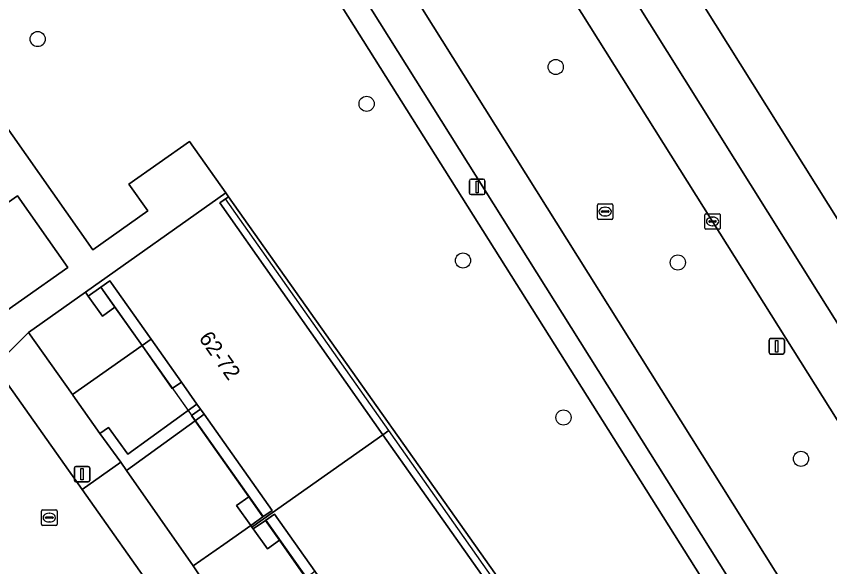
# Model space of a CAD drawing. Extents: x 159352 to 160617, y 385888 to 387323.
# Drawn here: x 160114.2 to 160166.7, y 387131.3 to 387166.8 of the extents above; entities that cross this region are included whole.
import ezdxf

# ---------------------------------------------------------------- set-up
doc = ezdxf.new("R2010")
doc.units = 0
for name, color, linetype in [('IMGEO_Berm_groen', 7, 'Continuous'), ('IMGEO_Boom', 7, 'Continuous'), ('IMGEO_Fietspad_gesloten', 7, 'Continuous'), ('IMGEO_Groenvoorziening', 7, 'Continuous'), ('IMGEO_Haag', 7, 'Continuous'), ('IMGEO_Kolk', 7, 'Continuous'), ('IMGEO_Lichtmast', 7, 'Continuous'), ('IMGEO_OVBaan_gesloten', 7, 'Continuous'), ('IMGEO_Pand', 7, 'Continuous'), ('IMGEO_Pand_nummerreeks', 7, 'Continuous'), ('IMGEO_Pand_overbouw', 7, 'Continuous'), ('IMGEO_Parkeervlak_open', 7, 'Continuous'), ('IMGEO_Rijbaan_lokaal_open', 7, 'Continuous'), ('IMGEO_Rijbaan_regionaal_gesloten', 7, 'Continuous'), ('IMGEO_Rioolput', 7, 'Continuous'), ('IMGEO_Voetpad_open', 7, 'Continuous')]:
    doc.layers.add(name, color=color, linetype=linetype)

msp = doc.modelspace()

# ---------------------------------------------------------------- linework, layer by layer
at = {"layer": 'IMGEO_Berm_groen'}
for points in [[(160074.769, 387300.977), (160089.964, 387276.862), (160133.251, 387207.891), (160169.143, 387150.659), (160219.331, 387070.791), (160260.731, 387004.898), (160265.141, 386997.883), (160267.754, 386993.765), (160272.043, 386986.848), (160276.83, 386979.273), (160293.588, 386952.623)], [(160061.354, 387292.644), (160063.17, 387289.774), (160066.811, 387283.933), (160066.963, 387283.69), (160076.235, 387268.952), (160076.381, 387268.72), (160087.304, 387251.405), (160092.639, 387242.947), (160097.876, 387234.64), (160105.041, 387223.274), (160114.358, 387208.818), (160165.191, 387127.841), (160170.83, 387118.868), (160182.845, 387099.748), (160203.016, 387067.649), (160214.358, 387049.6), (160225.591, 387031.723), (160236.977, 387013.604), (160245.966, 386999.301), (160263.313, 386971.696), (160298.755, 386915.152)], [(160201.655, 387085.964), (160191.318, 387102.426), (160179.898, 387120.552), (160170.065, 387136.222), (160159.188, 387153.531), (160137.989, 387187.277), (160133.085, 387195.078)]]:
    msp.add_lwpolyline(points, dxfattribs=at)
at = {"layer": 'IMGEO_Boom'}
for centre in [(160115.627, 387165.298), (160149.064, 387163.495), (160136.856, 387161.12), (160143.078, 387151.006), (160156.946, 387150.882), (160149.561, 387140.881), (160164.894, 387138.216)]:
    msp.add_circle(centre, 0.489, dxfattribs=at)
at = {"layer": 'IMGEO_Fietspad_gesloten'}
for points in [[(160298.755, 386915.152), (160263.313, 386971.696), (160245.966, 386999.301), (160236.977, 387013.604), (160225.591, 387031.723), (160214.358, 387049.6), (160203.016, 387067.649), (160182.845, 387099.748), (160170.83, 387118.868), (160165.191, 387127.841), (160114.358, 387208.818), (160105.041, 387223.274), (160097.876, 387234.64), (160092.639, 387242.947), (160087.304, 387251.405), (160076.381, 387268.72), (160076.235, 387268.952), (160066.963, 387283.69), (160066.811, 387283.933), (160063.17, 387289.774), (160061.354, 387292.644), (160059.591, 387295.491), (160055.426, 387293.381)], [(160059.646, 387289.834), (160059.735, 387289.888), (160073.984, 387267.224), (160090.197, 387241.473), (160102.688, 387221.699), (160111.944, 387207.355), (160162.997, 387126.094), (160168.72, 387116.98), (160180.729, 387097.854), (160243.818, 386997.378), (160260.746, 386970.418), (160299.01, 386909.452)]]:
    msp.add_lwpolyline(points, dxfattribs=at)
at = {"layer": 'IMGEO_Groenvoorziening'}
for points in [[(160122.428, 387175.996), (160108.833, 387166.419), (160119.179, 387151.703), (160122.737, 387154.222), (160121.51, 387155.932), (160125.434, 387158.692), (160127.774, 387155.373), (160127.947, 387155.128), (160148.834, 387125.608), (160159.538, 387110.302), (160159.711, 387110.057), (160162.066, 387106.717), (160158.175, 387103.98), (160156.964, 387105.693), (160152.299, 387102.397), (160177.924, 387066.566), (160192.245, 387076.712), (160160.899, 387126.68), (160127.555, 387179.648)], [(160111.563, 387146.35), (160117.576, 387150.562), (160114.317, 387155.183), (160108.285, 387150.955)], [(160122.367, 387145.522), (160120.615, 387148.007), (160119.802, 387147.429), (160118.886, 387148.716), (160118.716, 387148.96), (160115.024, 387146.368), (160117.875, 387142.355)], [(160120.99, 387138.003), (160121.368, 387137.465), (160125.785, 387140.675), (160125.553, 387141.003), (160126.141, 387141.418), (160125.91, 387141.744), (160121.45, 387138.519), (160120.201, 387140.234), (160119.647, 387139.847)], [(160128.464, 387127.397), (160132.928, 387130.544), (160131.225, 387132.96), (160130.453, 387132.411), (160129.537, 387133.698), (160129.457, 387133.809), (160129.377, 387133.919), (160127.643, 387132.689), (160125.655, 387131.302), (160126.146, 387130.609)]]:
    msp.add_lwpolyline(points, close=True, dxfattribs=at)
at = {"layer": 'IMGEO_Haag'}
msp.add_lwpolyline([(160120.99, 387138.003), (160121.368, 387137.465), (160125.785, 387140.675), (160125.553, 387141.003), (160126.141, 387141.418), (160125.91, 387141.744), (160121.45, 387138.519), (160120.201, 387140.234), (160119.647, 387139.847)], close=True, dxfattribs=at)
at = {"layer": 'IMGEO_Kolk'}
for p, q in [((160158.687, 387153.105), (160158.687, 387153.957)), ((160158.762, 387154.031), (160159.614, 387154.031)), ((160159.175, 387153.811), (160159.2, 387153.811)), ((160159.688, 387153.957), (160159.688, 387153.105)), ((160158.946, 387153.525), (160158.946, 387153.537)), ((160159.384, 387153.488), (160158.986, 387153.488)), ((160158.989, 387153.574), (160159.387, 387153.574)), ((160159.198, 387153.251), (160159.173, 387153.251)), ((160159.43, 387153.537), (160159.43, 387153.525)), ((160159.614, 387153.031), (160158.762, 387153.031))]:
    msp.add_line(p, q, dxfattribs=at)
for points in [[(160158.687, 387153.105), (160158.687, 387153.957)], [(160158.762, 387154.031), (160159.614, 387154.031)], [(160159.688, 387153.957), (160159.688, 387153.105)], [(160159.614, 387153.031), (160158.762, 387153.031)]]:
    msp.add_lwpolyline(points, dxfattribs=at)
for centre, radius, start, end in [((160158.764, 387153.955), 0.0765, 91.552, 178.448), ((160158.764, 387153.955), 0.0765, 91.552, 178.448), ((160159.612, 387153.955), 0.0765, 1.552, 88.448), ((160159.612, 387153.955), 0.0765, 1.552, 88.448), ((160158.986, 387153.534), 0.0403, 85.8775, 175.7526), ((160158.983, 387153.524), 0.0366, 178.938, 274.7102), ((160159.387, 387153.531), 0.043, 264.8664, 352.4533), ((160159.391, 387153.536), 0.0386, 1.7309, 96.639), ((160158.764, 387153.107), 0.0765, 181.552, 268.448), ((160158.764, 387153.107), 0.0765, 181.552, 268.448), ((160159.612, 387153.107), 0.0765, 271.552, 358.448), ((160159.612, 387153.107), 0.0765, 271.552, 358.448)]:
    msp.add_arc(centre, radius, start, end, dxfattribs=at)
for centre, major_axis, ratio, start_param, end_param in [((160159.174, 387153.531), (-0.387, 0.002), 0.722429, 4.712389, 7.853982), ((160159.199, 387153.531), (-0.39, 0.002), 0.717154, 1.570796, 4.712389)]:
    msp.add_ellipse(centre, major_axis=major_axis, ratio=ratio, start_param=start_param, end_param=end_param, dxfattribs=at)
at = {"layer": 'IMGEO_Lichtmast'}
for p, q in [((160143.498, 387155.359), (160143.498, 387156.159)), ((160143.498, 387156.159), (160143.498, 387155.359)), ((160143.598, 387156.259), (160144.388, 387156.259)), ((160144.388, 387156.259), (160143.598, 387156.259)), ((160144.488, 387156.159), (160144.488, 387155.359)), ((160144.488, 387155.359), (160144.488, 387156.159)), ((160144.388, 387155.259), (160143.598, 387155.259)), ((160143.598, 387155.259), (160144.388, 387155.259)), ((160162.833, 387145.07), (160162.833, 387145.87)), ((160162.833, 387145.87), (160162.833, 387145.07)), ((160162.933, 387145.97), (160163.723, 387145.97)), ((160163.723, 387145.97), (160162.933, 387145.97)), ((160163.823, 387145.87), (160163.823, 387145.07)), ((160163.823, 387145.07), (160163.823, 387145.87)), ((160163.723, 387144.97), (160162.933, 387144.97)), ((160162.933, 387144.97), (160163.723, 387144.97)), ((160118, 387136.824), (160118, 387137.624)), ((160118, 387137.624), (160118, 387136.824)), ((160118.1, 387137.724), (160118.89, 387137.724)), ((160118.89, 387137.724), (160118.1, 387137.724)), ((160118.99, 387137.624), (160118.99, 387136.824)), ((160118.99, 387136.824), (160118.99, 387137.624)), ((160118.89, 387136.724), (160118.1, 387136.724)), ((160118.1, 387136.724), (160118.89, 387136.724))]:
    msp.add_line(p, q, dxfattribs=at)
for points in [[(160143.918, 387156.134), (160144.068, 387156.134), (160144.068, 387155.384), (160143.918, 387155.384), (160143.918, 387156.134)], [(160163.253, 387145.845), (160163.403, 387145.845), (160163.403, 387145.095), (160163.253, 387145.095), (160163.253, 387145.845)], [(160118.42, 387137.599), (160118.57, 387137.599), (160118.57, 387136.849), (160118.42, 387136.849), (160118.42, 387137.599)]]:
    msp.add_lwpolyline(points, dxfattribs=at)
for centre, start, end in [((160143.598, 387156.159), 90, 180), ((160143.598, 387156.159), 90, 180), ((160144.388, 387156.159), 0, 90), ((160144.388, 387156.159), 360, 90), ((160143.598, 387155.359), 180, 270), ((160143.598, 387155.359), 180, 270), ((160144.388, 387155.359), 270, 0), ((160144.388, 387155.359), 270, 0), ((160162.933, 387145.87), 90, 180), ((160162.933, 387145.87), 90, 180), ((160163.723, 387145.87), 0, 90), ((160163.723, 387145.87), 360, 90), ((160162.933, 387145.07), 180, 270), ((160162.933, 387145.07), 180, 270), ((160163.723, 387145.07), 270, 0), ((160163.723, 387145.07), 270, 0), ((160118.1, 387137.624), 90, 180), ((160118.1, 387137.624), 90, 180), ((160118.89, 387137.624), 0, 90), ((160118.89, 387137.624), 360, 90), ((160118.1, 387136.824), 180, 270), ((160118.1, 387136.824), 180, 270), ((160118.89, 387136.824), 270, 0), ((160118.89, 387136.824), 270, 0)]:
    msp.add_arc(centre, 0.1, start, end, dxfattribs=at)
at = {"layer": 'IMGEO_OVBaan_gesloten'}
msp.add_lwpolyline([(160169.143, 387150.659), (160133.251, 387207.891), (160089.964, 387276.862), (160074.769, 387300.977), (160072.922, 387303.876), (160070.064, 387302.083), (160071.697, 387299.486), (160087.296, 387274.72), (160087.318, 387274.685), (160127.975, 387209.886), (160130.381, 387206.055), (160130.274, 387205.979), (160166.004, 387148.947), (160216.284, 387068.925), (160257.803, 387002.881), (160262.089, 386996.041), (160264.619, 386991.885), (160290.584, 386950.642), (160291.841, 386948.664), (160292.971, 386946.889), (160295.557, 386943.025), (160320.751, 386905.815), (160328.357, 386894.581), (160330.901, 386890.869)], dxfattribs=at)
at = {"layer": 'IMGEO_Pand'}
for points in [[(160129.457, 387133.809), (160137.915, 387139.769), (160127.376, 387154.723), (160127.947, 387155.128), (160127.774, 387155.373), (160118.716, 387148.96), (160118.886, 387148.716), (160119.706, 387149.296), (160120.278, 387149.7), (160122.943, 387145.935), (160124.901, 387143.17), (160125.91, 387141.744), (160126.141, 387141.418), (160126.367, 387141.098), (160130.766, 387134.884), (160130.163, 387134.465), (160129.377, 387133.919)], [(160129.537, 387133.698), (160130.325, 387134.236), (160130.911, 387134.637), (160133.512, 387130.956), (160135.521, 387128.111), (160136.477, 387126.759), (160136.684, 387126.465), (160136.907, 387126.151), (160141.3, 387119.932), (160140.706, 387119.513), (160139.929, 387118.964), (160140.011, 387118.855), (160148.458, 387124.808), (160137.915, 387139.769), (160129.457, 387133.809)]]:
    msp.add_lwpolyline(points, close=True, dxfattribs=at)
at = {"layer": 'IMGEO_Pand_overbouw'}
for points in [[(160137.915, 387139.769), (160138.289, 387140.033), (160127.749, 387154.988), (160127.376, 387154.723)], [(160120.278, 387149.7), (160119.706, 387149.296), (160130.19, 387134.484), (160130.766, 387134.884), (160126.367, 387141.098), (160126.141, 387141.418), (160125.91, 387141.744), (160124.901, 387143.17), (160122.943, 387145.935)], [(160138.289, 387140.033), (160137.915, 387139.769), (160148.458, 387124.808), (160148.833, 387125.072)], [(160130.911, 387134.637), (160130.353, 387134.255), (160140.76, 387119.551), (160141.3, 387119.932), (160136.907, 387126.151), (160136.684, 387126.465), (160136.477, 387126.759), (160135.521, 387128.111), (160133.512, 387130.956)]]:
    msp.add_lwpolyline(points, close=True, dxfattribs=at)
at = {"layer": 'IMGEO_Parkeervlak_open'}
msp.add_lwpolyline([(160125.655, 387131.302), (160127.643, 387132.689), (160129.377, 387133.919), (160128.461, 387135.206), (160129.247, 387135.765), (160125.785, 387140.675), (160121.368, 387137.465)], close=True, dxfattribs=at)
at = {"layer": 'IMGEO_Rijbaan_lokaal_open'}
msp.add_lwpolyline([(160119.384, 387126.213), (160123.517, 387129.13), (160118.509, 387136.225), (160113.427, 387143.421), (160112.848, 387144.244), (160108.875, 387141.3), (160109.642, 387140.226)], dxfattribs=at)
at = {"layer": 'IMGEO_Rijbaan_regionaal_gesloten'}
for points in [[(160330.901, 386890.869), (160328.357, 386894.581), (160320.751, 386905.815), (160295.557, 386943.025), (160292.971, 386946.889), (160291.841, 386948.664), (160290.584, 386950.642), (160264.619, 386991.885), (160262.089, 386996.041), (160257.803, 387002.881), (160216.284, 387068.925), (160166.004, 387148.947), (160130.274, 387205.979), (160129.989, 387205.796), (160128.804, 387206.753)], [(160133.085, 387195.078), (160137.989, 387187.277), (160159.188, 387153.531), (160170.065, 387136.222), (160179.898, 387120.552), (160191.318, 387102.426), (160201.655, 387085.964), (160212.542, 387068.644), (160221.787, 387053.905), (160233.187, 387035.73), (160244.559, 387017.562), (160255.413, 387000.286), (160265.067, 386984.929), (160276.06, 386967.413)]]:
    msp.add_lwpolyline(points, dxfattribs=at)
at = {"layer": 'IMGEO_Rioolput'}
for p, q in [((160151.752, 387153.739), (160151.752, 387154.591)), ((160151.827, 387154.665), (160152.679, 387154.665)), ((160152.054, 387154.208), (160152.452, 387154.208)), ((160152.24, 387154.445), (160152.265, 387154.445)), ((160152.753, 387154.591), (160152.753, 387153.739)), ((160152.679, 387153.665), (160151.827, 387153.665)), ((160152.011, 387154.159), (160152.011, 387154.171)), ((160152.449, 387154.122), (160152.051, 387154.122)), ((160152.263, 387153.885), (160152.238, 387153.885)), ((160152.495, 387154.171), (160152.495, 387154.159)), ((160115.877, 387133.993), (160115.877, 387134.845)), ((160115.952, 387134.919), (160116.804, 387134.919)), ((160116.878, 387134.845), (160116.878, 387133.993)), ((160116.136, 387134.413), (160116.136, 387134.425)), ((160116.574, 387134.376), (160116.176, 387134.376)), ((160116.179, 387134.462), (160116.577, 387134.462)), ((160116.365, 387134.699), (160116.39, 387134.699)), ((160116.62, 387134.425), (160116.62, 387134.413)), ((160116.804, 387133.919), (160115.952, 387133.919)), ((160116.388, 387134.139), (160116.363, 387134.139))]:
    msp.add_line(p, q, dxfattribs=at)
for points in [[(160151.752, 387153.739), (160151.752, 387154.591)], [(160151.827, 387154.665), (160152.679, 387154.665)], [(160152.753, 387154.591), (160152.753, 387153.739)], [(160152.679, 387153.665), (160151.827, 387153.665)], [(160115.877, 387133.993), (160115.877, 387134.845)], [(160115.952, 387134.919), (160116.804, 387134.919)], [(160116.878, 387134.845), (160116.878, 387133.993)], [(160116.804, 387133.919), (160115.952, 387133.919)]]:
    msp.add_lwpolyline(points, dxfattribs=at)
for centre, radius, start, end in [((160151.829, 387154.589), 0.0765, 91.552, 178.448), ((160151.829, 387154.589), 0.0765, 91.552, 178.448), ((160152.051, 387154.168), 0.0403, 85.8775, 175.7526), ((160152.456, 387154.17), 0.0386, 1.7309, 96.639), ((160152.677, 387154.589), 0.0765, 1.552, 88.448), ((160152.677, 387154.589), 0.0765, 1.552, 88.448), ((160151.829, 387153.741), 0.0765, 181.552, 268.448), ((160151.829, 387153.741), 0.0765, 181.552, 268.448), ((160152.048, 387154.158), 0.0366, 178.938, 274.7102), ((160152.452, 387154.165), 0.043, 264.8664, 352.4533), ((160152.677, 387153.741), 0.0765, 271.552, 358.448), ((160152.677, 387153.741), 0.0765, 271.552, 358.448), ((160115.954, 387134.843), 0.0765, 91.552, 178.448), ((160115.954, 387134.843), 0.0765, 91.552, 178.448), ((160116.802, 387134.843), 0.0765, 1.552, 88.448), ((160116.802, 387134.843), 0.0765, 1.552, 88.448), ((160116.176, 387134.422), 0.0403, 85.8775, 175.7526), ((160116.173, 387134.412), 0.0366, 178.938, 274.7102), ((160116.577, 387134.419), 0.043, 264.8664, 352.4533), ((160116.581, 387134.424), 0.0386, 1.7309, 96.639), ((160115.954, 387133.995), 0.0765, 181.552, 268.448), ((160115.954, 387133.995), 0.0765, 181.552, 268.448), ((160116.802, 387133.995), 0.0765, 271.552, 358.448), ((160116.802, 387133.995), 0.0765, 271.552, 358.448)]:
    msp.add_arc(centre, radius, start, end, dxfattribs=at)
for centre, major_axis, ratio, start_param, end_param in [((160152.239, 387154.165), (-0.387, 0.002), 0.722429, 4.712389, 7.853982), ((160152.264, 387154.165), (-0.39, 0.002), 0.717154, 1.570796, 4.712389), ((160116.364, 387134.419), (-0.387, 0.002), 0.722429, 4.712389, 7.853982), ((160116.389, 387134.419), (-0.39, 0.002), 0.717154, 1.570796, 4.712389)]:
    msp.add_ellipse(centre, major_axis=major_axis, ratio=ratio, start_param=start_param, end_param=end_param, dxfattribs=at)
at = {"layer": 'IMGEO_Voetpad_open'}
for points in [[(160057.894, 387289.963), (160058.703, 387288.677), (160062.079, 387283.309), (160062.419, 387282.768), (160066.736, 387275.904), (160072.457, 387266.807), (160088.294, 387241.649), (160088.399, 387241.482), (160088.925, 387240.647), (160089.06, 387240.434), (160089.173, 387240.254), (160101.435, 387220.835), (160110.658, 387206.565), (160125.952, 387182.217), (160127.555, 387179.648), (160160.899, 387126.68), (160192.245, 387076.712)], [(160260.746, 386970.418), (160243.818, 386997.378), (160180.729, 387097.854), (160168.72, 387116.98), (160162.997, 387126.094), (160111.944, 387207.355), (160102.688, 387221.699), (160090.197, 387241.473), (160073.984, 387267.224), (160059.735, 387289.888), (160059.646, 387289.834)], [(160112.971, 387144.33), (160115.024, 387146.368), (160118.716, 387148.96), (160127.774, 387155.373), (160125.434, 387158.692), (160121.51, 387155.932), (160122.737, 387154.222), (160119.179, 387151.703), (160108.833, 387166.419)], [(160108.285, 387150.955), (160114.317, 387155.183), (160117.576, 387150.562), (160111.563, 387146.35)]]:
    msp.add_lwpolyline(points, dxfattribs=at)
for points in [[(160148.458, 387124.808), (160158.966, 387109.898), (160159.538, 387110.302), (160148.834, 387125.608), (160127.947, 387155.128), (160127.376, 387154.723), (160137.915, 387139.769)], [(160120.615, 387148.007), (160122.367, 387145.522), (160122.943, 387145.935), (160120.278, 387149.7), (160119.706, 387149.296)], [(160120.615, 387148.007), (160119.706, 387149.296), (160118.886, 387148.716), (160119.802, 387147.429)], [(160115.024, 387146.368), (160112.971, 387144.33), (160112.848, 387144.244), (160113.427, 387143.421), (160118.509, 387136.225), (160120.99, 387138.003), (160119.647, 387139.847), (160117.9, 387142.32), (160117.875, 387142.355)], [(160124.316, 387142.758), (160124.901, 387143.17), (160122.943, 387145.935), (160122.367, 387145.522)], [(160117.9, 387142.32), (160119.647, 387139.847), (160120.201, 387140.234), (160121.45, 387138.519), (160125.91, 387141.744), (160124.901, 387143.17), (160124.316, 387142.758), (160122.367, 387145.522), (160117.875, 387142.355)], [(160125.785, 387140.675), (160126.367, 387141.098), (160126.141, 387141.418), (160125.553, 387141.003)], [(160129.247, 387135.765), (160130.163, 387134.465), (160130.766, 387134.884), (160126.367, 387141.098), (160125.785, 387140.675)], [(160121.368, 387137.465), (160120.99, 387138.003), (160118.509, 387136.225), (160123.517, 387129.13), (160123.708, 387128.859), (160126.146, 387130.609), (160125.655, 387131.302)], [(160128.461, 387135.206), (160129.377, 387133.919), (160130.163, 387134.465), (160129.247, 387135.765)], [(160131.225, 387132.96), (160130.325, 387134.236), (160129.537, 387133.698), (160130.453, 387132.411)], [(160131.225, 387132.96), (160132.928, 387130.544), (160133.512, 387130.956), (160130.911, 387134.637), (160130.325, 387134.236)]]:
    msp.add_lwpolyline(points, close=True, dxfattribs=at)

# ---------------------------------------------------------------- texts
at = {"layer": 'IMGEO_Pand_nummerreeks'}
msp.add_text('62-72', height=1, rotation=305.294, dxfattribs=at).set_placement((160125.989, 387145.994))

doc.saveas('drawing.dxf')
